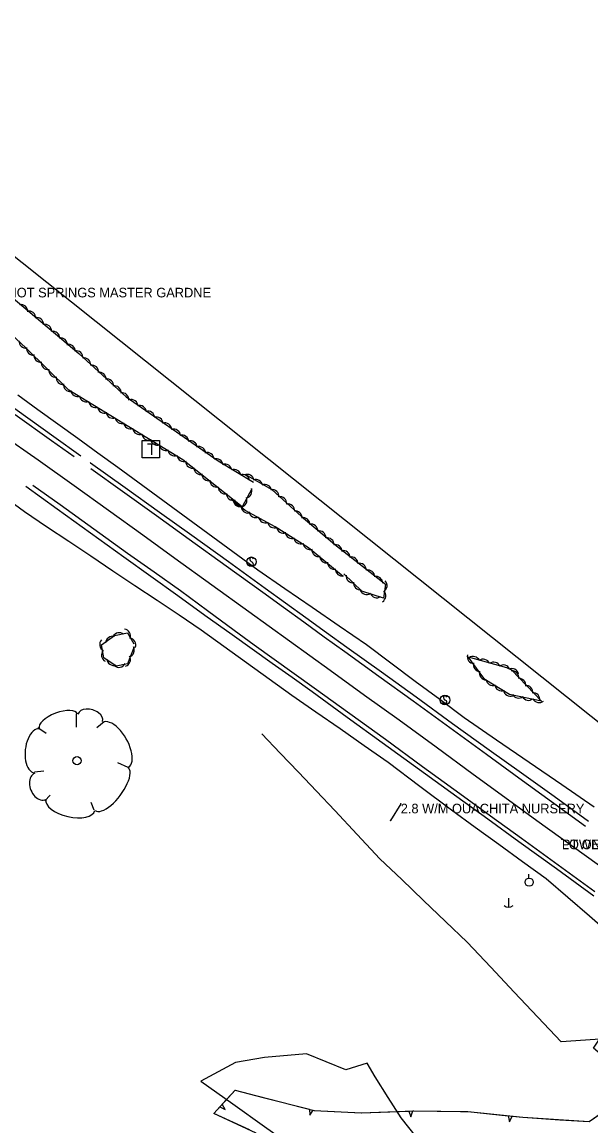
# Model space of a CAD drawing. Extents: x 954793 to 988390, y 1867850 to 1924428.
# Drawn here: x 961719 to 962016, y 1901569 to 1902145 of the extents above; entities that cross this region are included whole.
import ezdxf

# ---------------------------------------------------------------- set-up
doc = ezdxf.new("R2010")
doc.units = 0
for name, color, linetype in [('S_DITCHLINE', 7, 'Continuous'), ('S_EDGE_PAVEMENT', 7, 'Continuous'), ('S_ELECTRIC_UTILITIES_ANNOT', 7, 'Continuous'), ('S_MSC_PT_SYM', 7, 'Continuous'), ('S_OBSCURES', 7, 'Continuous'), ('S_PAVEMENT_CROWN', 7, 'Continuous'), ('S_SHOULDER', 7, 'Continuous'), ('S_SIGN', 7, 'Continuous'), ('S_SIGN_ANNOT', 7, 'Continuous'), ('S_SURVEY_TEXT_ANNOT', 7, 'Continuous'), ('S_TELEPHONE_UTILITIES', 7, 'Continuous'), ('S_TREE', 7, 'Continuous'), ('S_UTILITY_POLE', 7, 'Continuous'), ('S_UTL_PT_SYM', 7, 'Continuous'), ('S_WATER_UTILITIES', 7, 'Continuous')]:
    doc.layers.add(name, color=color, linetype=linetype)

msp = doc.modelspace()

# ---------------------------------------------------------------- linework, layer by layer
at = {"layer": 'S_DITCHLINE'}
for points in [[(961717.08, 1901950.59), (961727.51, 1901943.05), (961737.93, 1901935.52), (961748.36, 1901927.98), (961758.79, 1901920.44), (961769.21, 1901912.9), (961779.64, 1901905.37), (961795.3, 1901893.89), (961810.95, 1901882.41), (961826.61, 1901870.93), (961842.27, 1901859.46), (961856.45, 1901849.7), (961870.64, 1901839.95), (961884.82, 1901830.19), (961899.01, 1901820.44), (961911.76, 1901810.93), (961924.51, 1901801.43), (961937.26, 1901791.92), (961950.01, 1901782.42), (961966.97, 1901770.79), (961983.94, 1901759.17), (962000.9, 1901747.54), (962017.87, 1901735.91)], [(962026.76, 1901668.97), (962015.46, 1901678.75), (962004.17, 1901688.53), (961992.87, 1901698.31), (961980.48, 1901707.24), (961968.1, 1901716.18), (961955.72, 1901725.11), (961943.33, 1901734.04), (961926.86, 1901746.5), (961910.38, 1901758.96), (961897.8, 1901767.71), (961885.22, 1901776.46), (961872.64, 1901785.2), (961860.06, 1901793.95), (961848.24, 1901802.46), (961836.42, 1901810.97), (961824.6, 1901819.48), (961812.78, 1901827.99), (961801.26, 1901835.69), (961789.74, 1901843.39), (961778.21, 1901851.09), (961766.69, 1901858.79), (961755.17, 1901866.49), (961743.64, 1901874.18), (961732.12, 1901881.88), (961720.59, 1901889.58), (961707.32, 1901899.17)], [(962046.08, 1901616.5), (962023.39, 1901614.87), (962000.71, 1901613.24), (961988.43, 1901626.25), (961976.16, 1901639.25), (961963.88, 1901652.25), (961951.61, 1901665.25), (961940.22, 1901676.13), (961928.83, 1901687.01), (961917.44, 1901697.89), (961906.05, 1901708.77), (961894.25, 1901721.35), (961882.45, 1901733.94), (961872.96, 1901743.92), (961863.47, 1901753.9), (961853.98, 1901763.88), (961844.49, 1901773.86)]]:
    msp.add_lwpolyline(points, dxfattribs=at)
at = {"layer": 'S_EDGE_PAVEMENT'}
for points in [[(961715.64, 1901940.36), (961734.69, 1901926.81), (961746.48, 1901918.42)], [(961755.2, 1901912.21), (961771.63, 1901900.46), (961789.52, 1901887.67), (961806.57, 1901875.38), (961825.77, 1901861.53), (961844.97, 1901847.69), (961855.65, 1901839.96), (961866.33, 1901832.23), (961877.02, 1901824.5), (961887.7, 1901816.77), (961905.54, 1901803.94), (961923.38, 1901791.11), (961942.51, 1901777.2), (961961.65, 1901763.29), (961978.63, 1901750.92), (961995.62, 1901738.56), (962013.34, 1901725.74)], [(961724.94, 1901903.48), (961739.11, 1901893.42), (961756.73, 1901880.78), (961774.35, 1901868.13), (961788.2, 1901858.36), (961802.05, 1901848.59), (961816.05, 1901838.23), (961830.05, 1901827.87), (961840.49, 1901820.36), (961850.93, 1901812.85), (961861.37, 1901805.33), (961871.81, 1901797.82), (961890.35, 1901784.43), (961908.89, 1901771.05), (961928.32, 1901756.94), (961947.75, 1901742.83), (961963.8, 1901731.19), (961979.85, 1901719.55), (961999.05, 1901705.6), (962018.25, 1901691.66)]]:
    msp.add_lwpolyline(points, dxfattribs=at)
at = {"layer": 'S_MSC_PT_SYM'}
for points in [[(961916.91, 1901737.44), (961916.91, 1901737.49), (961916.91, 1901737.44), (961916.86, 1901737.44), (961916.91, 1901737.44), (961916.91, 1901737.39), (961916.91, 1901737.44), (961916.96, 1901737.44)], [(961911.53, 1901728.65), (961911.53, 1901728.7), (961911.53, 1901728.65), (961911.48, 1901728.65), (961911.53, 1901728.65), (961911.53, 1901728.6), (961911.53, 1901728.65), (961911.58, 1901728.65)], [(962000.97, 1901718.75), (962000.97, 1901718.8), (962000.97, 1901718.75), (962000.92, 1901718.75), (962000.97, 1901718.75), (962000.97, 1901718.7), (962000.97, 1901718.75), (962001.02, 1901718.75)]]:
    msp.add_lwpolyline(points, dxfattribs=at)
at = {"layer": 'S_OBSCURES'}
msp.add_lwpolyline([(961879.16, 1901545.48), (961901.12, 1901548.58), (961916.39, 1901549.27), (961932.92, 1901553.37), (961925.05, 1901563.53), (961917.18, 1901573.69), (961910.35, 1901584.35), (961903.51, 1901595.01), (961899.45, 1901602.17), (961888.32, 1901598.7), (961867.71, 1901607.13), (961845.86, 1901605.07), (961830.71, 1901602.59), (961812.54, 1901592.82), (961829.2, 1901580.99), (961845.85, 1901569.15), (961862.5, 1901557.32)], close=True, dxfattribs=at)
at = {"layer": 'S_PAVEMENT_CROWN'}
msp.add_lwpolyline([(961708.77, 1901930.03), (961727.66, 1901916.68), (961746.55, 1901903.32), (961764.44, 1901890.52), (961782.33, 1901877.72), (961799.02, 1901865.47), (961818.31, 1901851.55), (961837.6, 1901837.62), (961848.21, 1901829.99), (961858.81, 1901822.35), (961869.42, 1901814.72), (961880.02, 1901807.08), (961898.02, 1901794.12), (961916.01, 1901781.16), (961935.36, 1901767.05), (961954.72, 1901752.95), (961971.32, 1901740.81), (961987.93, 1901728.68), (962007.07, 1901714.94), (962026.2, 1901701.21)], dxfattribs=at)
msp.add_lwpolyline([(961708.77, 1901930.03), (961727.66, 1901916.68), (961746.55, 1901903.32), (961764.44, 1901890.52), (961782.33, 1901877.72), (961799.02, 1901865.47), (961818.31, 1901851.55), (961837.6, 1901837.62), (961848.21, 1901829.99), (961858.81, 1901822.35), (961869.42, 1901814.72), (961880.02, 1901807.08), (961898.02, 1901794.12), (961916.01, 1901781.16), (961935.36, 1901767.05), (961954.72, 1901752.95), (961971.32, 1901740.81), (961987.93, 1901728.68), (962007.07, 1901714.94), (962026.2, 1901701.21)], dxfattribs=at)
at = {"layer": 'S_SHOULDER'}
for points in [[(961477.93, 1902113.39), (961483.63, 1902109.27), (961494.79, 1902101.27), (961505.95, 1902093.26), (961517.11, 1902085.25), (961528.27, 1902077.25), (961545.68, 1902064.69), (961563.1, 1902052.14), (961581.75, 1902039.02), (961600.4, 1902025.89), (961620.64, 1902011.35), (961640.88, 1901996.81), (961659.18, 1901983.87), (961677.49, 1901970.92), (961697.11, 1901956.78), (961716.72, 1901942.64), (961735.89, 1901928.9), (961749.99, 1901918.79)], [(961754.85, 1901915.31), (961755.05, 1901915.17), (961773.06, 1901902.3), (961791.08, 1901889.42), (961807.86, 1901877.46), (961827.01, 1901863.69), (961846.16, 1901849.92), (961856.8, 1901842.22), (961867.44, 1901834.51), (961878.08, 1901826.81), (961888.72, 1901819.11), (961906.84, 1901806.15), (961924.96, 1901793.19), (961943.99, 1901779.36), (961963.02, 1901765.52), (961980.01, 1901753.48), (961997.01, 1901741.44), (962014.82, 1901728.4)], [(961721.22, 1901902.98), (961737.63, 1901891.16), (961755.05, 1901878.66), (961772.47, 1901866.16), (961786.56, 1901856.06), (961800.64, 1901845.97), (961814.75, 1901835.8), (961828.86, 1901825.63), (961839.32, 1901818.21), (961849.78, 1901810.8), (961860.25, 1901803.38), (961870.71, 1901795.97), (961888.99, 1901782.64), (961907.28, 1901769.31), (961926.74, 1901755.28), (961946.19, 1901741.25), (961962.36, 1901729.53), (961978.54, 1901717.8), (961998.13, 1901703.62), (962017.72, 1901689.44)]]:
    msp.add_lwpolyline(points, dxfattribs=at)
at = {"layer": 'S_SIGN'}
msp.add_line((961916.91, 1901737.44), (961911.53, 1901728.65), dxfattribs=at)
for centre in [(961839, 1901863.62), (961940.01, 1901791.53)]:
    msp.add_circle(centre, 2.49, dxfattribs=at)
for centre, radius, start, end in [((961838.85, 1901862.8), 1.28, 204.64102, 335.35898), ((961839.69, 1901864.95), 1.5, 167.11961, 241.98129), ((961839.08, 1901864.89), 0.95, 16.52582, 156.89569), ((961838.59, 1901862.28), 1.4, 358.65289, 73.70634), ((961940.7, 1901792.86), 1.5, 167.11961, 241.98129), ((961940.09, 1901792.8), 0.95, 16.52582, 156.89569), ((961939.86, 1901790.71), 1.28, 204.64102, 335.35898), ((961939.6, 1901790.19), 1.4, 358.65289, 73.70634)]:
    msp.add_arc(centre, radius, start, end, dxfattribs=at)
at = {"layer": 'S_TELEPHONE_UTILITIES'}
msp.add_lwpolyline([(961781.95, 1901917.82), (961781.95, 1901926.82), (961790.95, 1901926.82), (961790.95, 1901917.82)], close=True, dxfattribs=at)
at = {"layer": 'S_TREE'}
for p, q in [((961747.5, 1901784.34), (961747.46, 1901777.29)), ((961727.54, 1901777.14), (961731.9, 1901774.21)), ((961762.05, 1901780.14), (961758.39, 1901777)), ((961774.57, 1901756.27), (961769.24, 1901758.73)), ((961725.73, 1901754.08), (961730.6, 1901754.54)), ((961731.25, 1901738.99), (961733.94, 1901741.89)), ((961756.98, 1901734.01), (961755.29, 1901738.15)), ((961825.3, 1901577.99), (961823.79, 1901580.78)), ((961822.46, 1901579.33), (961825.3, 1901577.99)), ((961869.35, 1901578.16), (961869.52, 1901575.02)), ((961869.52, 1901575.02), (961871.25, 1901577.68)), ((961921.2, 1901577.21), (961922.24, 1901574.25)), ((961922.24, 1901574.25), (961923.16, 1901577.28)), ((961973.05, 1901574.75), (961973.67, 1901571.67)), ((961973.67, 1901571.67), (961975, 1901574.54))]:
    msp.add_line(p, q, dxfattribs=at)
for points in [[(961839.26, 1901901.67), (961834.21, 1901892.22), (961803.2, 1901916.7), (961743.7, 1901953.03), (961721.23, 1901975.15), (961679.39, 1902013.87), (961648.06, 1902033.96), (961611.58, 1902059.02), (961587.07, 1902077.64), (961602.67, 1902091.78), (961622.54, 1902078.93), (961647.8, 1902050.93), (961680.42, 1902029.77), (961748.91, 1901972.24), (961773.55, 1901949.68), (961821.61, 1901916.17), (961840.15, 1901905.07)], [(961835.56, 1901909.27), (961849.56, 1901901.26), (961865.04, 1901887.24), (961883.34, 1901871.9), (961908.93, 1901851.85), (961907.95, 1901844.63), (961896.57, 1901848.2), (961887.17, 1901857.25)], [(961886.87, 1901856.01), (961868.8, 1901870.93), (961851.29, 1901881.77), (961835.72, 1901890.32), (961828.45, 1901896.36)], [(961777.73, 1901819.19), (961774.3, 1901810.43), (961768.4, 1901809.18), (961761.94, 1901813.5), (961760.78, 1901820.29), (961767.48, 1901825.22), (961774.31, 1901826.55), (961777.66, 1901820.83)], [(961974.83, 1901807.01), (961990.37, 1901790.88), (961973.65, 1901794.35), (961960.82, 1901802.16), (961952.02, 1901814.06), (961972.1, 1901808.55), (961976.6, 1901806.42)], [(961841.54, 1901565.71), (961819.36, 1901575.98), (961830.53, 1901588.08), (961871.7, 1901577.56), (961896.49, 1901576.36), (961923.8, 1901577.3), (961951.87, 1901576.99), (961980.71, 1901573.94), (962015.3, 1901571.7), (962031.23, 1901582.89), (962032.37, 1901597.53), (962017.53, 1901610.05), (962030.06, 1901628.67), (962053.89, 1901632.35), (962082.51, 1901608.88), (962104.19, 1901581.26), (962104.57, 1901550.99)], [(961823.79, 1901580.78), (961830.53, 1901588.08), (961845.12, 1901584.35)], [(961845.12, 1901584.35), (961869.35, 1901578.16)], [(961837.91, 1901567.39), (961819.36, 1901575.98), (961822.46, 1901579.33)], [(961871.25, 1901577.68), (961871.7, 1901577.56), (961896.21, 1901576.37)], [(961896.21, 1901576.37), (961896.49, 1901576.36), (961921.2, 1901577.21)], [(961923.16, 1901577.28), (961923.8, 1901577.3), (961948.16, 1901577.03)], [(961948.16, 1901577.03), (961951.87, 1901576.99), (961973.05, 1901574.75)], [(961975, 1901574.54), (961980.71, 1901573.94), (961999.93, 1901572.7)], [(961999.93, 1901572.7), (962015.3, 1901571.7), (962023.15, 1901577.22)]]:
    msp.add_lwpolyline(points, dxfattribs=at)
msp.add_circle((961747.97, 1901759.9), 2.13, dxfattribs=at)
for centre, start, end in [((961718.7, 1901994.05), 359.17532, 100.77223), ((961722.79, 1901990.71), 359.17532, 100.77223), ((961726.87, 1901987.32), 359.17532, 100.77223), ((961731.04, 1901983.82), 359.17532, 100.77223), ((961735.34, 1901980.16), 359.17532, 100.77223), ((961721.31, 1901978.66), 176.42295, 278.01986), ((961739.38, 1901976.68), 359.17532, 100.77223), ((961725.23, 1901974.95), 174.63626, 276.23317), ((961729.04, 1901971.3), 174.63626, 276.23317), ((961743.47, 1901973.34), 359.17532, 100.77223), ((961747.46, 1901970.01), 356.7236, 98.32051), ((961732.79, 1901967.5), 174.63626, 276.23317), ((961751.47, 1901966.34), 356.7236, 98.32051), ((961755.61, 1901962.5), 356.7236, 98.32051), ((961736.79, 1901963.52), 174.63626, 276.23317), ((961740.66, 1901959.7), 174.63626, 276.23317), ((961759.5, 1901958.84), 356.7236, 98.32051), ((961744.47, 1901956), 174.63626, 276.23317), ((961763.44, 1901955.33), 356.7236, 98.32051), ((961767.38, 1901951.77), 356.7236, 98.32051), ((961748.32, 1901953.41), 187.79477, 289.39168), ((961752.83, 1901950.57), 187.79477, 289.39168), ((961771.39, 1901948.1), 356.7236, 98.32051), ((961757.63, 1901947.6), 187.79477, 289.39168), ((961762.28, 1901944.76), 187.79477, 289.39168), ((961776.23, 1901944.57), 4.31357, 105.91048), ((961780.56, 1901941.46), 4.31357, 105.91048), ((961766.82, 1901942.02), 187.79477, 289.39168), ((961771.37, 1901939.33), 187.79477, 289.39168), ((961784.94, 1901938.5), 4.31357, 105.91048), ((961789.31, 1901935.49), 4.31357, 105.91048), ((961775.88, 1901936.49), 187.79477, 289.39168), ((961780.69, 1901933.52), 187.79477, 289.39168), ((961793.77, 1901932.38), 4.31357, 105.91048), ((961798.38, 1901929.12), 4.31357, 105.91048), ((961785.33, 1901930.68), 187.79477, 289.39168), ((961789.87, 1901927.95), 187.79477, 289.39168), ((961802.72, 1901926.01), 4.31357, 105.91048), ((961807.09, 1901923.05), 4.31357, 105.91048), ((961794.42, 1901925.26), 187.79477, 289.39168), ((961798.94, 1901922.42), 187.79477, 289.39168), ((961811.46, 1901920.04), 4.31357, 105.91048), ((961815.93, 1901916.93), 4.31357, 105.91048), ((961803.74, 1901919.45), 187.79477, 289.39168), ((961808.33, 1901915.99), 180.91337, 282.51028), ((961820.71, 1901913.6), 8.29009, 109.887), ((961825.25, 1901910.8), 8.29009, 109.887), ((961812.52, 1901912.73), 180.91337, 282.51028), ((961816.71, 1901909.51), 180.91337, 282.51028), ((961829.82, 1901908.15), 8.29009, 109.887), ((961834.39, 1901905.45), 8.29009, 109.887), ((961820.85, 1901906.15), 180.91337, 282.51028), ((961825.26, 1901902.63), 180.91337, 282.51028), ((961829.53, 1901899.25), 180.91337, 282.51028), ((961833, 1901895.76), 281.07976, 22.67667), ((961835.58, 1901900.43), 281.07976, 22.67667), ((961833.72, 1901896), 180.91337, 282.51028), ((961772.24, 1901824.9), 339.48836, 81.08527), ((961763.45, 1901820.48), 138.91547, 240.51238), ((961766.49, 1901821.1), 75.57457, 177.17148), ((961769.99, 1901823), 50.23773, 151.83464), ((961774.98, 1901820.2), 339.48836, 81.08527), ((961764.37, 1901814.91), 138.91547, 240.51238), ((961774.22, 1901817.53), 287.8647, 29.46162), ((961767.11, 1901813.2), 185.42624, 287.02315), ((961769.81, 1901812.2), 231.09959, 332.6965), ((961772.21, 1901812.58), 287.8647, 29.46162), ((961955.24, 1901814.17), 165.69628, 267.29319), ((961954.68, 1901810.61), 23.85694, 125.45385), ((961958.44, 1901809.97), 165.69628, 267.29319), ((961959.92, 1901809.16), 23.85694, 125.45385), ((961965.36, 1901807.64), 23.85694, 125.45385), ((961961.56, 1901805.64), 165.69628, 267.29319), ((961970.48, 1901806.16), 23.85694, 125.45385), ((961974.9, 1901804.28), 13.90181, 115.49872), ((961974.87, 1901803.13), 353.12825, 94.72516), ((961965, 1901802.69), 187.86758, 289.46449), ((961969.64, 1901799.86), 187.86758, 289.46449), ((961978.52, 1901799.24), 353.12825, 94.72516), ((961982.24, 1901795.48), 353.12825, 94.72516), ((961974.19, 1901797.13), 187.86758, 289.46449), ((961978.41, 1901796.15), 207.48823, 309.08514), ((961983.62, 1901795), 207.48823, 309.08514), ((961985.94, 1901791.69), 353.12825, 94.72516), ((961989.14, 1901793.82), 207.48823, 309.08514)]:
    msp.add_arc(centre, 3.64, start, end, dxfattribs=at)
for centre, major_axis, ratio, start_param, end_param in [((961836.69, 1901905.56), (-2.87, -2.24), 0.999105, 2.643938, 4.417139), ((961841.28, 1901902.85), (-2.87, -2.24), 0.999105, 2.643938, 4.417139), ((961845.89, 1901900.29), (-2.87, -2.24), 0.999105, 2.643938, 4.417139), ((961849.73, 1901897.57), (-3.01, 2.06), 0.999903, 3.68957, 5.462771), ((961853.76, 1901893.91), (-3.01, 2.06), 0.999903, 3.68957, 5.462771), ((961833.05, 1901895.99), (1.71, -3.22), 0.999524, 4.214573, 5.987774), ((961837.17, 1901892.67), (1.71, -3.22), 0.999524, 4.214573, 5.987774), ((961857.92, 1901890.1), (-3.01, 2.06), 0.999903, 3.68957, 5.462771), ((961841.33, 1901890.27), (2.88, -2.23), 0.999599, 3.983379, 5.75658), ((961846.27, 1901887.53), (2.88, -2.23), 0.999599, 3.983379, 5.75658), ((961861.82, 1901886.46), (-3.01, 2.06), 0.999903, 3.68957, 5.462771), ((961865.95, 1901883), (-3.58, 0.69), 0.999867, 3.317374, 5.090574), ((961851.04, 1901884.91), (2.88, -2.23), 0.999599, 3.983379, 5.75658), ((961855.73, 1901882.15), (3.1, -1.92), 0.999602, 3.825789, 5.598989), ((961870.04, 1901879.62), (-3.58, 0.69), 0.999867, 3.317374, 5.090574), ((961874.21, 1901876.12), (-3.58, 0.69), 0.999867, 3.317374, 5.090574), ((961860.26, 1901879.43), (3.1, -1.92), 0.999602, 3.825789, 5.598989), ((961864.76, 1901876.56), (3.1, -1.92), 0.999602, 3.825789, 5.598989), ((961878.51, 1901872.47), (-3.58, 0.69), 0.999867, 3.317374, 5.090574), ((961869.54, 1901873.56), (3.1, -1.92), 0.999602, 3.825789, 5.598989), ((961874.08, 1901869.97), (2.78, -2.35), 0.999593, 3.837599, 5.6108), ((961882.65, 1901868.96), (-3.45, 1.18), 0.99988, 3.49001, 5.26321), ((961886.86, 1901865.76), (-3.45, 1.18), 0.99988, 3.49001, 5.26321), ((961878.2, 1901866.62), (2.78, -2.35), 0.999593, 3.837599, 5.6108), ((961882.32, 1901863.32), (2.78, -2.35), 0.999593, 3.837599, 5.6108), ((961891.05, 1901862.52), (-3.45, 1.18), 0.99988, 3.49001, 5.26321), ((961895.34, 1901859.16), (-3.45, 1.18), 0.99988, 3.49001, 5.26321), ((961886.38, 1901859.86), (2.78, -2.35), 0.999593, 3.837599, 5.6108), ((961892.04, 1901856.26), (2.26, -2.86), 0.999908, 3.960326, 5.733526), ((961899.76, 1901855.66), (-3.45, 1.18), 0.99988, 3.49001, 5.26321), ((961895.89, 1901852.64), (2.26, -2.86), 0.999908, 3.960326, 5.733526), ((961903.92, 1901852.31), (-3.45, 1.18), 0.99988, 3.49001, 5.26321), ((961906.15, 1901851.17), (0.49, 3.61), 0.999998, 3.825788, 5.598989), ((961899.05, 1901850.21), (2.94, -2.15), 0.999828, 4.152865, 5.926066), ((961904.43, 1901848.49), (2.94, -2.15), 0.999828, 4.152865, 5.926066), ((961905.47, 1901845.91), (0.49, 3.61), 0.999998, 3.825789, 5.598989), ((961738.28, 1901780.41), (10.02, 3.78), 0.420543, 6.283185, 9.424777), ((961754.9, 1901782.25), (6.43, -1.94), 0.646762, 0, 3.141593), ((961768.09, 1901768.18), (6.74, -11.67), 0.471018, 0, 3.141593), ((961727.04, 1901765.04), (1.27, 11.48), 0.529943, 0, 3.141593), ((961728.79, 1901746.5), (2.87, -6.86), 0.711534, 3.141592, 6.283185), ((961765.95, 1901745.28), (8.58, 11.33), 0.405113, 3.141593, 6.283186), ((961744.54, 1901736.88), (12.77, -2.93), 0.482994, 3.141593, 6.283185)]:
    msp.add_ellipse(centre, major_axis=major_axis, ratio=ratio, start_param=start_param, end_param=end_param, dxfattribs=at)
at = {"layer": 'S_UTILITY_POLE'}
for p, q in [((961983.83, 1901698.71), (961983.83, 1901700.81)), ((961973.12, 1901688.2), (961973.12, 1901683.47))]:
    msp.add_line(p, q, dxfattribs=at)
msp.add_circle((961983.95, 1901696.56), 2.13, dxfattribs=at)
msp.add_arc((961973.19, 1901686.9), 3.41, 226.39718, 313.60282, dxfattribs=at)
at = {"layer": 'S_UTL_PT_SYM'}
msp.add_lwpolyline([(962000.97, 1901718.75), (962000.97, 1901718.8), (962000.97, 1901718.75), (962000.92, 1901718.75), (962000.97, 1901718.75), (962000.97, 1901718.7), (962000.97, 1901718.75), (962001.02, 1901718.75)], dxfattribs=at)
at = {"layer": 'S_WATER_UTILITIES'}
msp.add_line((962066.46, 1901742.84), (961561.57, 1902145), dxfattribs=at)

# ---------------------------------------------------------------- texts
at = {"layer": 'S_ELECTRIC_UTILITIES_ANNOT'}
msp.add_text('LOWEST UTILITY LINE', height=5, dxfattribs=at).set_placement((962000.97, 1901713.75))
at = {"layer": 'S_SIGN_ANNOT'}
for s, p in [('.70 W/M HOT SPRINGS MASTER GARDNE', (961684.93, 1902001.45)), ('2.8 W/M OUACHITA NURSERY', (961916.91, 1901732.44))]:
    msp.add_text(s, height=5, dxfattribs=at).set_placement(p)
at = {"layer": 'S_SURVEY_TEXT_ANNOT'}
msp.add_text('PT ON RD UNDER LOW LINE', height=5, dxfattribs=at).set_placement((962000.97, 1901713.75))
at = {"layer": 'S_TELEPHONE_UTILITIES'}
msp.add_text('T', height=6, rotation=360, dxfattribs=at).set_placement((961784.51, 1901919.32))

doc.saveas('drawing.dxf')
